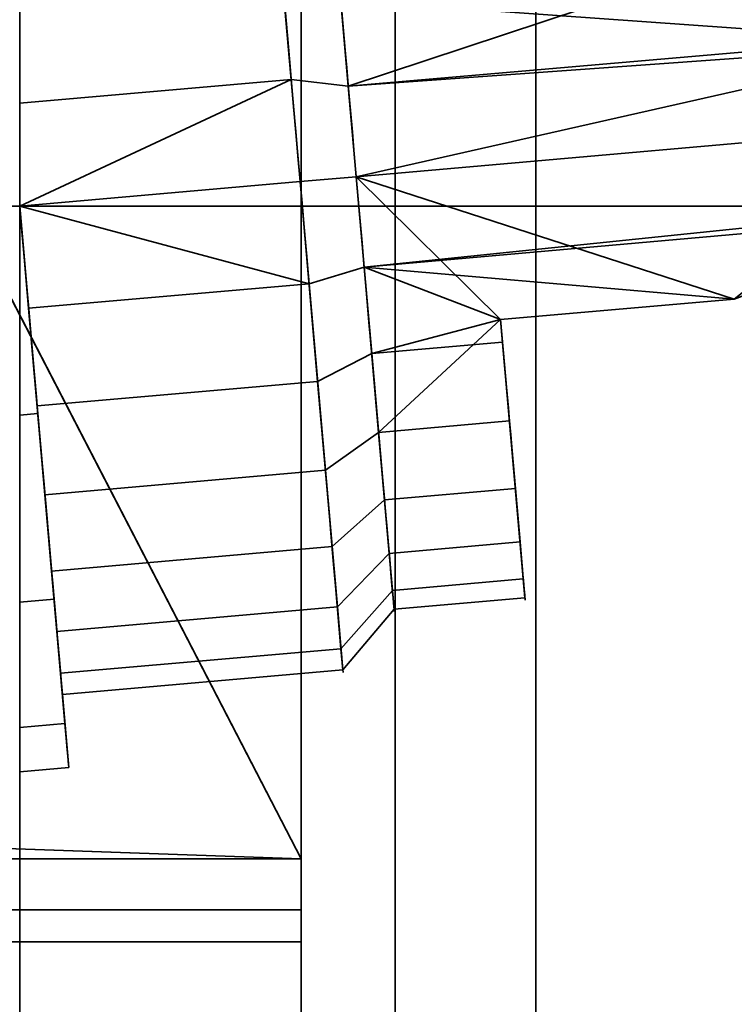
# Model space of a CAD drawing. Header units: millimetres. Extents: x -603 to 3703, y -115 to 193.
# Tile 347 of 656: x 409 to 416.62, y -26.5 to -16.01. Entities that reach past the tile are written whole.
import ezdxf

# ---------------------------------------------------------------- set-up
doc = ezdxf.new("R2010")
doc.units = ezdxf.units.MM
doc.layers.add('151', color=7, linetype='Continuous', true_color=0xffffff)

# ---------------------------------------------------------------- blocks, each defined once
blk = doc.blocks.new('UG_SURFACE_001')
at = {"layer": '151', "color": 252, "linetype": 'Continuous', "lineweight": 35}
for points in [[(603, -18, 2212.25), (603, 174.4, 2212.25), (-603, 174.4, 2212.25), (-603, -18, 2212.25)], [(-453, -18, 2062.25), (-453, 174.4, 2062.25), (453, 174.4, 2062.25), (453, -18, 2062.25)], [(603, -18, 2212.25), (-603, -18, 2212.25), (-453, -18, 2062.25), (453, -18, 2062.25)]]:
    blk.add_3dface(points, dxfattribs=at)
blk = doc.blocks.new('UG_SURFACE_009')
at = {"layer": '151', "color": 252, "linetype": 'Continuous', "lineweight": 35}
for points in [[(-414.5, -29.92, 2023.75), (414.5, -29.92, 2023.75), (414.5, 14.42, 2023.75), (-414.5, 14.42, 2023.75)], [(-413, -29.92, 2022.25), (-413, 14.42, 2022.25), (413, 14.42, 2022.25), (413, -29.92, 2022.25)], [(414.5, 14.42, 2023.75), (414.5, -29.92, 2023.75), (413, -29.92, 2022.25), (413, 14.42, 2022.25)], [(-468, -18, 2077.25), (468, -18, 2077.25), (466.5, -18, 2075.75), (-466.5, -18, 2075.75)], [(-468, -18, 2077.25), (-468, -29.92, 2077.25), (468, -29.92, 2077.25), (468, -18, 2077.25)], [(-466.5, -18, 2075.75), (466.5, -18, 2075.75), (466.5, -29.92, 2075.75), (-466.5, -29.92, 2075.75)]]:
    blk.add_3dface(points, dxfattribs=at)
blk = doc.blocks.new('UG_SURFACE_010')
at = {"layer": '151', "color": 252, "linetype": 'Continuous', "lineweight": 35}
for points in [[(413, -29.92, 2022.25), (413, 14.42, 2022.25), (413, 14.42, -8.75), (413, -29.92, -8.75)], [(414.5, 14.42, -8.75), (414.5, -29.92, -8.75), (413, -29.92, -8.75), (413, 14.42, -8.75)], [(413, 14.42, 2022.25), (413, -29.92, 2022.25), (414.5, -29.92, 2023.75), (414.5, 14.42, 2023.75)], [(414.5, -29.92, 2023.75), (414.5, -29.92, -8.75), (414.5, 14.42, -8.75), (414.5, 14.42, 2023.75)]]:
    blk.add_3dface(points, dxfattribs=at)
blk = doc.blocks.new('UG_SURFACE_011')
at = {"layer": '151', "color": 252, "linetype": 'Continuous', "lineweight": 35}
for points in [[(-397, 4.014, -7.75), (-412, 4.014, -7.75), (-412, -24.953, -7.75), (412, -24.953, -7.75)], [(397, 4.014, -8.75), (412, 4.014, -8.75), (412, -24.953, -8.75), (-412, -24.953, -8.75)], [(397, 4.014, -7.75), (-397, 4.014, -7.75), (412, -24.953, -7.75)], [(412, -24.953, -7.75), (412, 4.014, -7.75), (397, 4.014, -7.75)], [(412, -24.953, -8.75), (412, 4.014, -8.75), (412, 4.014, -7.75), (412, -24.953, -7.75)], [(-412, -25.835, -7.906), (412, -25.835, -7.906), (412, -24.953, -7.75), (-412, -24.953, -7.75)], [(-412, -24.953, -8.75), (412, -24.953, -8.75), (412, -25.493, -8.845), (-412, -25.493, -8.845)], [(412, -24.953, -7.75), (412, -25.835, -7.906), (412, -25.493, -8.845), (412, -24.953, -8.75)], [(-412, -25.493, -8.845), (412, -25.493, -8.845), (412, -31.644, -11.084), (-412, -31.644, -11.084)], [(412, -25.835, -7.906), (412, -31.986, -10.144), (412, -31.644, -11.084), (412, -25.493, -8.845)], [(-412, -31.986, -10.144), (412, -31.986, -10.144), (412, -25.835, -7.906), (-412, -25.835, -7.906)]]:
    blk.add_3dface(points, dxfattribs=at)
blk = doc.blocks.new('UG_SURFACE_180')
at = {"layer": '151', "color": 35, "linetype": 'Continuous', "lineweight": 35}
for points in [[(409, -34, 2019), (409, 0, 2019), (-409, -15.75, 2019), (-409, -28.25, 2019)], [(409, 0, 2019), (409, -18, 724), (409, -15.856, 722.796)], [(409, 0, 2019), (409, -18, 1301), (409, -15.856, 1299.796)], [(409, -14.902, 713.753), (409, -18, 712), (409, 0, 2)], [(409, -18, 724), (409, 0, 2019), (409, -12.759, 1294.451)], [(409, 0, 2019), (409, -18, 1878), (409, -18, 1877.25), (409, -15.856, 1876.796)], [(409, -2), (409, 0, 2), (409, -18, 135), (409, -20.226, 135.425)], [(409, 0, 2019), (409, -22.219, 1876.282), (409, -20.226, 1877.575)], [(409, 0, 2), (409, -14.902, 136.753), (409, -16.904, 135.865)], [(409, 0, 2019), (409, -23.554, 1874.322), (409, -22.219, 1876.282)], [(409, -12.759, 1871.451), (409, -18, 1301), (409, 0, 2019)], [(409, 0, 2019), (409, -34, 2019), (409, -24.023, 1872), (409, -23.554, 1874.322)], [(409, -20.226, 1877.575), (409, -18, 1878), (409, 0, 2019)], [(409, -12.759, 140.451), (409, 0, 2), (409, -18, 712)], [(409, -16.904, 135.865), (409, -18, 135.75), (409, -18, 135), (409, 0, 2)], [(409, -2), (409, -34), (-409, -28.25), (-409, -15.75)], [(409, -20.226, 135.425), (409, -34), (409, -2)], [(409, -12.759, 1871.451), (409, -23.554, 1297.322), (409, -22.219, 1299.282)], [(409, -22.219, 1299.282), (409, -20.226, 1300.575), (409, -12.759, 1871.451)], [(409, -20.226, 1300.575), (409, -18, 1301), (409, -12.759, 1871.451)], [(409, -12.759, 1294.451), (409, -13.436, 1292.375), (409, -18, 724)], [(409, -12.759, 1871.451), (409, -13.436, 1869.375), (409, -24.023, 1295), (409, -23.554, 1297.322)], [(409, -18, 712), (409, -12.988, 142.622), (409, -12.759, 140.451)], [(409, -14.084, 144.513), (409, -12.988, 142.622), (409, -18, 712)], [(409, -13.436, 1292.375), (409, -23.554, 720.322), (409, -22.219, 722.282)], [(409, -22.219, 722.282), (409, -20.226, 723.575), (409, -13.436, 1292.375)], [(409, -20.226, 723.575), (409, -18, 724), (409, -13.436, 1292.375)], [(409, -24.023, 718), (409, -23.554, 720.322), (409, -13.436, 1292.375), (409, -14.902, 1290.753)], [(409, -24.023, 1295), (409, -13.436, 1869.375), (409, -14.902, 1867.753)], [(409, -15.856, 145.796), (409, -14.084, 144.513), (409, -18, 712)], [(409, -14.902, 136.753), (411.72, -14.664, 136.753), (411.893, -16.651, 135.865), (409, -16.904, 135.865)], [(409, -14.902, 1867.753), (411.72, -14.664, 1867.753), (411.893, -16.651, 1866.865), (409, -16.904, 1866.865)], [(409, -14.902, 1290.753), (411.72, -14.664, 1290.753), (411.893, -16.651, 1289.865), (409, -16.904, 1289.865)], [(409, -14.902, 713.753), (411.72, -14.664, 713.753), (411.893, -16.651, 712.865), (409, -16.904, 712.865)], [(411.893, -16.651, 135.865), (411.72, -14.664, 136.753), (412.348, -14.963, 137.238), (412.502, -16.723, 136.452)], [(411.893, -16.651, 1866.865), (411.72, -14.664, 1867.753), (412.348, -14.963, 1868.238), (412.502, -16.723, 1867.452)], [(411.893, -16.651, 1289.865), (411.72, -14.664, 1290.753), (412.348, -14.963, 1291.238), (412.502, -16.723, 1290.452)], [(411.893, -16.651, 712.865), (411.72, -14.664, 713.753), (412.348, -14.963, 714.238), (412.502, -16.723, 713.452)], [(412.502, -16.723, 136.452), (412.348, -14.963, 137.238), (418.746, -14.655, 137.068)], [(412.502, -16.723, 1867.452), (412.348, -14.963, 1868.238), (418.746, -14.655, 1868.068)], [(412.502, -16.723, 1290.452), (412.348, -14.963, 1291.238), (418.746, -14.655, 1291.068)], [(412.502, -16.723, 713.452), (412.348, -14.963, 714.238), (418.746, -14.655, 714.068)], [(418.746, -14.655, 137.068), (418.878, -16.172, 136.468), (412.502, -16.723, 136.452)], [(418.746, -14.655, 1868.068), (418.878, -16.172, 1867.468), (412.502, -16.723, 1867.452)], [(418.746, -14.655, 1291.068), (418.878, -16.172, 1290.468), (412.502, -16.723, 1290.452)], [(418.746, -14.655, 714.068), (418.878, -16.172, 713.468), (412.502, -16.723, 713.452)], [(409, -14.902, 1290.753), (409, -18, 1289), (409, -24.023, 718)], [(409, -18, 1289), (409, -14.902, 1290.753), (409, -16.904, 1289.865)], [(409, -18, 712), (409, -14.902, 713.753), (409, -16.904, 712.865)], [(409, -18, 1866), (409, -14.902, 1867.753), (409, -16.904, 1866.865)], [(409, -14.902, 1867.753), (409, -18, 1866), (409, -24.023, 1295)], [(418.886, -16.264, 145.568), (418.8, -15.273, 145.176), (412.421, -15.802, 145.248)], [(418.886, -16.264, 1876.568), (418.8, -15.273, 1876.176), (412.421, -15.802, 1876.248)], [(418.886, -16.264, 1299.568), (418.8, -15.273, 1299.176), (412.421, -15.802, 1299.248)], [(418.886, -16.264, 722.568), (418.8, -15.273, 722.176), (412.421, -15.802, 722.248)], [(409, -18, 146.25), (411.989, -17.739, 146.25), (411.802, -15.611, 145.796), (409, -15.856, 145.796)], [(409, -18, 1877.25), (411.989, -17.739, 1877.25), (411.802, -15.611, 1876.796), (409, -15.856, 1876.796)], [(409, -18, 1300.25), (411.989, -17.739, 1300.25), (411.802, -15.611, 1299.796), (409, -15.856, 1299.796)], [(409, -18, 723.25), (411.989, -17.739, 723.25), (411.802, -15.611, 722.796), (409, -15.856, 722.796)], [(411.802, -15.611, 145.796), (411.989, -17.739, 146.25), (412.586, -17.686, 145.65), (412.421, -15.802, 145.248)], [(411.802, -15.611, 1876.796), (411.989, -17.739, 1877.25), (412.586, -17.686, 1876.65), (412.421, -15.802, 1876.248)], [(411.802, -15.611, 1299.796), (411.989, -17.739, 1300.25), (412.586, -17.686, 1299.65), (412.421, -15.802, 1299.248)], [(411.802, -15.611, 722.796), (411.989, -17.739, 723.25), (412.586, -17.686, 722.65), (412.421, -15.802, 722.248)], [(412.421, -15.802, 145.248), (412.586, -17.686, 145.65), (418.886, -16.264, 145.568)], [(412.421, -15.802, 1876.248), (412.586, -17.686, 1876.65), (418.886, -16.264, 1876.568)], [(412.421, -15.802, 1299.248), (412.586, -17.686, 1299.65), (418.886, -16.264, 1299.568)], [(412.421, -15.802, 722.248), (412.586, -17.686, 722.65), (418.886, -16.264, 722.568)], [(409, -18, 1301), (409, -18, 1300.25), (409, -15.856, 1299.796)], [(409, -18, 712), (409, -18, 147), (409, -15.856, 145.796)], [(409, -18, 724), (409, -18, 723.25), (409, -15.856, 722.796)], [(409, -18, 147), (409, -18, 146.25), (409, -15.856, 145.796)], [(412.502, -16.723, 136.452), (418.878, -16.172, 136.468), (418.886, -16.264, 136.432)], [(412.502, -16.723, 1867.452), (418.878, -16.172, 1867.468), (418.886, -16.264, 1867.432)], [(412.502, -16.723, 1290.452), (418.878, -16.172, 1290.468), (418.886, -16.264, 1290.432)], [(412.502, -16.723, 713.452), (418.878, -16.172, 713.468), (418.886, -16.264, 713.432)], [(418.886, -16.264, 136.432), (419.038, -17.993, 136.432), (412.671, -18.649, 136.452), (412.502, -16.723, 136.452)], [(412.671, -18.649, 1867.452), (412.502, -16.723, 1867.452), (418.886, -16.264, 1867.432), (419.038, -17.993, 1867.432)], [(412.671, -18.649, 1290.452), (412.502, -16.723, 1290.452), (418.886, -16.264, 1290.432), (419.038, -17.993, 1290.432)], [(412.671, -18.649, 713.452), (412.502, -16.723, 713.452), (418.886, -16.264, 713.432), (419.038, -17.993, 713.432)], [(412.586, -17.686, 145.65), (418.962, -17.128, 145.568), (418.886, -16.264, 145.568)], [(412.586, -17.686, 1876.65), (418.962, -17.128, 1876.568), (418.886, -16.264, 1876.568)], [(412.586, -17.686, 1299.65), (418.962, -17.128, 1299.568), (418.886, -16.264, 1299.568)], [(412.586, -17.686, 722.65), (418.962, -17.128, 722.568), (418.886, -16.264, 722.568)], [(411.893, -16.651, 135.865), (412.084, -18.826, 135.865), (409, -18, 135.75)], [(409, -18, 135.75), (409, -16.904, 135.865), (411.893, -16.651, 135.865)], [(411.893, -16.651, 1866.865), (412.084, -18.826, 1866.865), (409, -18, 1866.75)], [(409, -18, 1866.75), (409, -16.904, 1866.865), (411.893, -16.651, 1866.865)], [(411.893, -16.651, 1289.865), (412.084, -18.826, 1289.865), (409, -18, 1289.75)], [(409, -18, 1289.75), (409, -16.904, 1289.865), (411.893, -16.651, 1289.865)], [(411.893, -16.651, 712.865), (412.084, -18.826, 712.865), (409, -18, 712.75)], [(409, -18, 712.75), (409, -16.904, 712.865), (411.893, -16.651, 712.865)], [(412.084, -18.826, 135.865), (411.893, -16.651, 135.865), (412.502, -16.723, 136.452), (412.671, -18.649, 136.452)], [(412.084, -18.826, 1866.865), (411.893, -16.651, 1866.865), (412.502, -16.723, 1867.452), (412.671, -18.649, 1867.452)], [(412.084, -18.826, 1289.865), (411.893, -16.651, 1289.865), (412.502, -16.723, 1290.452), (412.671, -18.649, 1290.452)], [(412.084, -18.826, 712.865), (411.893, -16.651, 712.865), (412.502, -16.723, 713.452), (412.671, -18.649, 713.452)], [(409, -16.904, 1289.865), (409, -18, 1289.75), (409, -18, 1289)], [(409, -16.904, 712.865), (409, -18, 712.75), (409, -18, 712)], [(409, -16.904, 1866.865), (409, -18, 1866.75), (409, -18, 1866)], [(416.615, -18.99, 145.347), (418.962, -17.128, 145.568), (412.586, -17.686, 145.65)], [(416.615, -18.99, 1876.347), (418.962, -17.128, 1876.568), (412.586, -17.686, 1876.65)], [(416.615, -18.99, 1299.347), (418.962, -17.128, 1299.568), (412.586, -17.686, 1299.65)], [(416.615, -18.99, 722.347), (418.962, -17.128, 722.568), (412.586, -17.686, 722.65)], [(411.989, -17.739, 146.25), (412.175, -19.866, 145.796), (412.751, -19.57, 145.248), (412.586, -17.686, 145.65)], [(411.989, -17.739, 1877.25), (412.175, -19.866, 1876.796), (412.751, -19.57, 1876.248), (412.586, -17.686, 1876.65)], [(411.989, -17.739, 1300.25), (412.175, -19.866, 1299.796), (412.751, -19.57, 1299.248), (412.586, -17.686, 1299.65)], [(411.989, -17.739, 723.25), (412.175, -19.866, 722.796), (412.751, -19.57, 722.248), (412.586, -17.686, 722.65)], [(412.586, -17.686, 145.65), (414.125, -19.208, 145.347), (416.615, -18.99, 145.347)], [(414.125, -19.208, 145.347), (412.586, -17.686, 145.65), (412.751, -19.57, 145.248)], [(412.586, -17.686, 1876.65), (414.125, -19.208, 1876.347), (416.615, -18.99, 1876.347)], [(414.125, -19.208, 1876.347), (412.586, -17.686, 1876.65), (412.751, -19.57, 1876.248)], [(412.586, -17.686, 1299.65), (414.125, -19.208, 1299.347), (416.615, -18.99, 1299.347)], [(414.125, -19.208, 1299.347), (412.586, -17.686, 1299.65), (412.751, -19.57, 1299.248)], [(412.586, -17.686, 722.65), (414.125, -19.208, 722.347), (416.615, -18.99, 722.347)], [(414.125, -19.208, 722.347), (412.586, -17.686, 722.65), (412.751, -19.57, 722.248)], [(409.186, -20.127, 145.796), (412.175, -19.866, 145.796), (411.989, -17.739, 146.25), (409, -18, 146.25)], [(409.186, -20.127, 1876.796), (412.175, -19.866, 1876.796), (411.989, -17.739, 1877.25), (409, -18, 1877.25)], [(409.186, -20.127, 1299.796), (412.175, -19.866, 1299.796), (411.989, -17.739, 1300.25), (409, -18, 1300.25)], [(409.186, -20.127, 722.796), (412.175, -19.866, 722.796), (411.989, -17.739, 723.25), (409, -18, 723.25)], [(409, -24.023, 1295), (409, -18, 1866), (409, -20.226, 1866.425)], [(409, -24.023, 718), (409, -18, 1289), (409, -20.226, 1289.425)], [(409, -23.554, 143.322), (409, -22.219, 145.282), (409, -18, 712), (409, -20.226, 712.425)], [(409, -18, 712), (409, -22.219, 145.282), (409, -20.226, 146.575)], [(409, -20.226, 146.575), (409, -18, 147), (409, -18, 712)], [(409.193, -20.209, 135.425), (409, -18, 135), (409, -18, 135.75), (409.095, -19.087, 135.865)], [(409.186, -20.127, 145.796), (409, -18, 146.25), (409, -18, 147), (409.193, -20.209, 146.575)], [(409.193, -20.209, 1866.425), (409, -18, 1866), (409, -18, 1866.75), (409.095, -19.087, 1866.865)], [(409.186, -20.127, 1876.796), (409, -18, 1877.25), (409, -18, 1878), (409.193, -20.209, 1877.575)], [(409.193, -20.209, 1289.425), (409, -18, 1289), (409, -18, 1289.75), (409.095, -19.087, 1289.865)], [(409.186, -20.127, 1299.796), (409, -18, 1300.25), (409, -18, 1301), (409.193, -20.209, 1300.575)], [(409.193, -20.209, 712.425), (409, -18, 712), (409, -18, 712.75), (409.095, -19.087, 712.865)], [(409.186, -20.127, 722.796), (409, -18, 723.25), (409, -18, 724), (409.193, -20.209, 723.575)], [(409, -18, 135), (409.193, -20.209, 135.425), (409, -20.226, 135.425)], [(409, -20.226, 146.575), (409.193, -20.209, 146.575), (409, -18, 147)], [(409, -18, 1866), (409.193, -20.209, 1866.425), (409, -20.226, 1866.425)], [(409, -20.226, 1877.575), (409.193, -20.209, 1877.575), (409, -18, 1878)], [(409, -18, 1289), (409.193, -20.209, 1289.425), (409, -20.226, 1289.425)], [(409, -20.226, 1300.575), (409.193, -20.209, 1300.575), (409, -18, 1301)], [(409, -18, 712), (409.193, -20.209, 712.425), (409, -20.226, 712.425)], [(409, -20.226, 723.575), (409.193, -20.209, 723.575), (409, -18, 724)], [(412.084, -18.826, 135.865), (409.095, -19.087, 135.865), (409, -18, 135.75)], [(412.084, -18.826, 1866.865), (409.095, -19.087, 1866.865), (409, -18, 1866.75)], [(412.084, -18.826, 1289.865), (409.095, -19.087, 1289.865), (409, -18, 1289.75)], [(412.084, -18.826, 712.865), (409.095, -19.087, 712.865), (409, -18, 712.75)], [(419.038, -17.993, 136.432), (419.046, -18.085, 136.468), (412.671, -18.649, 136.452)], [(419.038, -17.993, 1867.432), (419.046, -18.085, 1867.468), (412.671, -18.649, 1867.452)], [(419.038, -17.993, 1290.432), (419.046, -18.085, 1290.468), (412.671, -18.649, 1290.452)], [(419.038, -17.993, 713.432), (419.046, -18.085, 713.468), (412.671, -18.649, 713.452)], [(412.671, -18.649, 136.452), (419.046, -18.085, 136.468), (416.615, -18.99, 136.653)], [(412.671, -18.649, 1867.452), (419.046, -18.085, 1867.468), (416.615, -18.99, 1867.653)], [(412.671, -18.649, 1290.452), (419.046, -18.085, 1290.468), (416.615, -18.99, 1290.653)], [(412.671, -18.649, 713.452), (419.046, -18.085, 713.468), (416.615, -18.99, 713.653)], [(412.258, -20.813, 136.753), (412.084, -18.826, 135.865), (412.671, -18.649, 136.452), (412.825, -20.409, 137.238)], [(412.258, -20.813, 1867.753), (412.084, -18.826, 1866.865), (412.671, -18.649, 1867.452), (412.825, -20.409, 1868.238)], [(412.258, -20.813, 1290.753), (412.084, -18.826, 1289.865), (412.671, -18.649, 1290.452), (412.825, -20.409, 1291.238)], [(412.258, -20.813, 713.753), (412.084, -18.826, 712.865), (412.671, -18.649, 713.452), (412.825, -20.409, 714.238)], [(412.825, -20.409, 137.238), (412.671, -18.649, 136.452), (414.125, -19.208, 136.653)], [(416.615, -18.99, 136.653), (414.125, -19.208, 136.653), (412.671, -18.649, 136.452)], [(412.825, -20.409, 1868.238), (412.671, -18.649, 1867.452), (414.125, -19.208, 1867.653)], [(416.615, -18.99, 1867.653), (414.125, -19.208, 1867.653), (412.671, -18.649, 1867.452)], [(412.825, -20.409, 1291.238), (412.671, -18.649, 1290.452), (414.125, -19.208, 1290.653)], [(416.615, -18.99, 1290.653), (414.125, -19.208, 1290.653), (412.671, -18.649, 1290.452)], [(412.825, -20.409, 714.238), (412.671, -18.649, 713.452), (414.125, -19.208, 713.653)], [(416.615, -18.99, 713.653), (414.125, -19.208, 713.653), (412.671, -18.649, 713.452)], [(409.095, -19.087, 135.865), (412.084, -18.826, 135.865), (412.258, -20.813, 136.753), (409.269, -21.074, 136.753)], [(409.095, -19.087, 1866.865), (412.084, -18.826, 1866.865), (412.258, -20.813, 1867.753), (409.269, -21.074, 1867.753)], [(409.095, -19.087, 1289.865), (412.084, -18.826, 1289.865), (412.258, -20.813, 1290.753), (409.269, -21.074, 1290.753)], [(409.095, -19.087, 712.865), (412.084, -18.826, 712.865), (412.258, -20.813, 713.753), (409.269, -21.074, 713.753)], [(416.615, -18.99, 145.347), (414.125, -19.208, 145.347), (414.125, -19.208, 136.653), (416.615, -18.99, 136.653)], [(416.615, -18.99, 1876.347), (414.125, -19.208, 1876.347), (414.125, -19.208, 1867.653), (416.615, -18.99, 1867.653)], [(416.615, -18.99, 1299.347), (414.125, -19.208, 1299.347), (414.125, -19.208, 1290.653), (416.615, -18.99, 1290.653)], [(416.615, -18.99, 722.347), (414.125, -19.208, 722.347), (414.125, -19.208, 713.653), (416.615, -18.99, 713.653)], [(409.095, -19.087, 135.865), (409.269, -21.074, 136.753), (409.366, -22.186, 136.718), (409.193, -20.209, 135.425)], [(409.095, -19.087, 1866.865), (409.269, -21.074, 1867.753), (409.366, -22.186, 1867.718), (409.193, -20.209, 1866.425)], [(409.095, -19.087, 1289.865), (409.269, -21.074, 1290.753), (409.366, -22.186, 1290.718), (409.193, -20.209, 1289.425)], [(409.095, -19.087, 712.865), (409.269, -21.074, 713.753), (409.366, -22.186, 713.718), (409.193, -20.209, 712.425)], [(412.751, -19.57, 145.248), (414.146, -19.448, 145.248), (414.125, -19.208, 145.347)], [(412.751, -19.57, 1876.248), (414.146, -19.448, 1876.248), (414.125, -19.208, 1876.347)], [(412.751, -19.57, 1299.248), (414.146, -19.448, 1299.248), (414.125, -19.208, 1299.347)], [(412.751, -19.57, 722.248), (414.146, -19.448, 722.248), (414.125, -19.208, 722.347)], [(414.125, -19.208, 136.653), (414.219, -20.287, 137.238), (412.825, -20.409, 137.238)], [(414.125, -19.208, 1867.653), (414.219, -20.287, 1868.238), (412.825, -20.409, 1868.238)], [(414.125, -19.208, 1290.653), (414.219, -20.287, 1291.238), (412.825, -20.409, 1291.238)], [(414.125, -19.208, 713.653), (414.219, -20.287, 714.238), (412.825, -20.409, 714.238)], [(414.125, -19.208, 136.653), (414.125, -19.208, 145.347), (414.146, -19.448, 145.248)], [(414.219, -20.287, 137.238), (414.125, -19.208, 136.653), (414.146, -19.448, 145.248)], [(414.125, -19.208, 1867.653), (414.125, -19.208, 1876.347), (414.146, -19.448, 1876.248)], [(414.219, -20.287, 1868.238), (414.125, -19.208, 1867.653), (414.146, -19.448, 1876.248)], [(414.125, -19.208, 1290.653), (414.125, -19.208, 1299.347), (414.146, -19.448, 1299.248)], [(414.219, -20.287, 1291.238), (414.125, -19.208, 1290.653), (414.146, -19.448, 1299.248)], [(414.125, -19.208, 713.653), (414.125, -19.208, 722.347), (414.146, -19.448, 722.248)], [(414.219, -20.287, 714.238), (414.125, -19.208, 713.653), (414.146, -19.448, 722.248)], [(414.146, -19.448, 145.248), (412.751, -19.57, 145.248), (412.887, -21.129, 144.111), (414.282, -21.007, 144.111)], [(414.146, -19.448, 1876.248), (412.751, -19.57, 1876.248), (412.887, -21.129, 1875.111), (414.282, -21.007, 1875.111)], [(414.146, -19.448, 1299.248), (412.751, -19.57, 1299.248), (412.887, -21.129, 1298.111), (414.282, -21.007, 1298.111)], [(414.146, -19.448, 722.248), (412.751, -19.57, 722.248), (412.887, -21.129, 721.111), (414.282, -21.007, 721.111)], [(414.219, -20.287, 137.238), (414.146, -19.448, 145.248), (414.282, -21.007, 144.111), (414.366, -21.97, 142.437)], [(414.146, -19.448, 1876.248), (414.282, -21.007, 1875.111), (414.366, -21.97, 1873.437), (414.384, -22.171, 1871.514)], [(414.384, -22.171, 1871.514), (414.332, -21.576, 1869.675), (414.219, -20.287, 1868.238), (414.146, -19.448, 1876.248)], [(414.146, -19.448, 1299.248), (414.282, -21.007, 1298.111), (414.366, -21.97, 1296.437), (414.384, -22.171, 1294.514)], [(414.384, -22.171, 1294.514), (414.332, -21.576, 1292.675), (414.219, -20.287, 1291.238), (414.146, -19.448, 1299.248)], [(414.219, -20.287, 714.238), (414.146, -19.448, 722.248), (414.282, -21.007, 721.111)], [(412.175, -19.866, 145.796), (412.329, -21.625, 144.513), (412.887, -21.129, 144.111), (412.751, -19.57, 145.248)], [(412.175, -19.866, 1876.796), (412.329, -21.625, 1875.513), (412.887, -21.129, 1875.111), (412.751, -19.57, 1876.248)], [(412.175, -19.866, 1299.796), (412.329, -21.625, 1298.513), (412.887, -21.129, 1298.111), (412.751, -19.57, 1299.248)], [(412.175, -19.866, 722.796), (412.329, -21.625, 721.513), (412.887, -21.129, 721.111), (412.751, -19.57, 722.248)], [(409.34, -21.887, 144.513), (412.329, -21.625, 144.513), (412.175, -19.866, 145.796), (409.186, -20.127, 145.796)], [(409.34, -21.887, 1875.513), (412.329, -21.625, 1875.513), (412.175, -19.866, 1876.796), (409.186, -20.127, 1876.796)], [(409.34, -21.887, 1298.513), (412.329, -21.625, 1298.513), (412.175, -19.866, 1299.796), (409.186, -20.127, 1299.796)], [(409.34, -21.887, 721.513), (412.329, -21.625, 721.513), (412.175, -19.866, 722.796), (409.186, -20.127, 722.796)], [(409.193, -20.209, 146.575), (409.366, -22.186, 145.282), (409.34, -21.887, 144.513), (409.186, -20.127, 145.796)], [(409.193, -20.209, 1877.575), (409.366, -22.186, 1876.282), (409.34, -21.887, 1875.513), (409.186, -20.127, 1876.796)], [(409.193, -20.209, 1300.575), (409.366, -22.186, 1299.282), (409.34, -21.887, 1298.513), (409.186, -20.127, 1299.796)], [(409.193, -20.209, 723.575), (409.366, -22.186, 722.282), (409.34, -21.887, 721.513), (409.186, -20.127, 722.796)], [(409, -20.226, 135.425), (409.193, -20.209, 135.425), (409.366, -22.186, 136.718), (409, -22.219, 136.718)], [(409, -22.219, 145.282), (409.366, -22.186, 145.282), (409.193, -20.209, 146.575), (409, -20.226, 146.575)], [(409, -20.226, 1866.425), (409.193, -20.209, 1866.425), (409.366, -22.186, 1867.718), (409, -22.219, 1867.718)], [(409, -22.219, 1876.282), (409.366, -22.186, 1876.282), (409.193, -20.209, 1877.575), (409, -20.226, 1877.575)], [(409, -20.226, 1289.425), (409.193, -20.209, 1289.425), (409.366, -22.186, 1290.718), (409, -22.219, 1290.718)], [(409, -22.219, 1299.282), (409.366, -22.186, 1299.282), (409.193, -20.209, 1300.575), (409, -20.226, 1300.575)], [(409, -20.226, 712.425), (409.193, -20.209, 712.425), (409.366, -22.186, 713.718), (409, -22.219, 713.718)], [(409, -22.219, 722.282), (409.366, -22.186, 722.282), (409.193, -20.209, 723.575), (409, -20.226, 723.575)], [(409, -20.226, 1866.425), (409, -22.219, 1867.718), (409, -24.023, 1295)], [(409, -20.226, 1289.425), (409, -22.219, 1290.718), (409, -24.023, 718)], [(409, -20.226, 712.425), (409, -22.219, 713.718), (409, -23.554, 143.322)], [(409, -20.226, 135.425), (409, -22.219, 136.718), (409, -34)], [(414.332, -21.576, 138.675), (412.937, -21.698, 138.675), (412.825, -20.409, 137.238), (414.219, -20.287, 137.238)], [(414.332, -21.576, 1869.675), (412.937, -21.698, 1869.675), (412.825, -20.409, 1868.238), (414.219, -20.287, 1868.238)], [(414.332, -21.576, 1292.675), (412.937, -21.698, 1292.675), (412.825, -20.409, 1291.238), (414.219, -20.287, 1291.238)], [(414.332, -21.576, 715.675), (412.937, -21.698, 715.675), (412.825, -20.409, 714.238), (414.219, -20.287, 714.238)], [(414.366, -21.97, 142.437), (414.384, -22.171, 140.514), (414.332, -21.576, 138.675), (414.219, -20.287, 137.238)], [(414.332, -21.576, 715.675), (414.219, -20.287, 714.238), (414.282, -21.007, 721.111)], [(412.385, -22.268, 138.375), (412.258, -20.813, 136.753), (412.825, -20.409, 137.238), (412.937, -21.698, 138.675)], [(412.385, -22.268, 1869.375), (412.258, -20.813, 1867.753), (412.825, -20.409, 1868.238), (412.937, -21.698, 1869.675)], [(412.385, -22.268, 1292.375), (412.258, -20.813, 1290.753), (412.825, -20.409, 1291.238), (412.937, -21.698, 1292.675)], [(412.385, -22.268, 715.375), (412.258, -20.813, 713.753), (412.825, -20.409, 714.238), (412.937, -21.698, 715.675)], [(409.269, -21.074, 136.753), (412.258, -20.813, 136.753), (412.385, -22.268, 138.375), (409.396, -22.529, 138.375)], [(409.269, -21.074, 1867.753), (412.258, -20.813, 1867.753), (412.385, -22.268, 1869.375), (409.396, -22.529, 1869.375)], [(409.269, -21.074, 1290.753), (412.258, -20.813, 1290.753), (412.385, -22.268, 1292.375), (409.396, -22.529, 1292.375)], [(409.269, -21.074, 713.753), (412.258, -20.813, 713.753), (412.385, -22.268, 715.375), (409.396, -22.529, 715.375)], [(409.269, -21.074, 136.753), (409.396, -22.529, 138.375), (409.482, -23.511, 138.678), (409.366, -22.186, 136.718)], [(409.269, -21.074, 1867.753), (409.396, -22.529, 1869.375), (409.482, -23.511, 1869.678), (409.366, -22.186, 1867.718)], [(409.269, -21.074, 1290.753), (409.396, -22.529, 1292.375), (409.482, -23.511, 1292.678), (409.366, -22.186, 1290.718)], [(409.482, -23.511, 715.678), (409.366, -22.186, 713.718), (409.269, -21.074, 713.753), (409.396, -22.529, 715.375)], [(414.282, -21.007, 144.111), (412.887, -21.129, 144.111), (412.972, -22.092, 142.437), (414.366, -21.97, 142.437)], [(414.282, -21.007, 1875.111), (412.887, -21.129, 1875.111), (412.972, -22.092, 1873.437), (414.366, -21.97, 1873.437)], [(414.282, -21.007, 1298.111), (412.887, -21.129, 1298.111), (412.972, -22.092, 1296.437), (414.366, -21.97, 1296.437)], [(414.282, -21.007, 721.111), (412.887, -21.129, 721.111), (412.972, -22.092, 719.437), (414.366, -21.97, 719.437)], [(414.282, -21.007, 721.111), (414.366, -21.97, 719.437), (414.384, -22.171, 717.514), (414.332, -21.576, 715.675)], [(412.329, -21.625, 144.513), (412.424, -22.713, 142.622), (412.972, -22.092, 142.437), (412.887, -21.129, 144.111)], [(412.329, -21.625, 1875.513), (412.424, -22.713, 1873.622), (412.972, -22.092, 1873.437), (412.887, -21.129, 1875.111)], [(412.329, -21.625, 1298.513), (412.424, -22.713, 1296.622), (412.972, -22.092, 1296.437), (412.887, -21.129, 1298.111)], [(412.329, -21.625, 721.513), (412.424, -22.713, 719.622), (412.972, -22.092, 719.437), (412.887, -21.129, 721.111)], [(414.384, -22.171, 140.514), (412.989, -22.293, 140.514), (412.937, -21.698, 138.675), (414.332, -21.576, 138.675)], [(414.384, -22.171, 1871.514), (412.989, -22.293, 1871.514), (412.937, -21.698, 1869.675), (414.332, -21.576, 1869.675)], [(414.384, -22.171, 1294.514), (412.989, -22.293, 1294.514), (412.937, -21.698, 1292.675), (414.332, -21.576, 1292.675)], [(414.384, -22.171, 717.514), (412.989, -22.293, 717.514), (412.937, -21.698, 715.675), (414.332, -21.576, 715.675)], [(409.435, -22.974, 142.622), (412.424, -22.713, 142.622), (412.329, -21.625, 144.513), (409.34, -21.887, 144.513)], [(409.435, -22.974, 1873.622), (412.424, -22.713, 1873.622), (412.329, -21.625, 1875.513), (409.34, -21.887, 1875.513)], [(409.435, -22.974, 1296.622), (412.424, -22.713, 1296.622), (412.329, -21.625, 1298.513), (409.34, -21.887, 1298.513)], [(409.435, -22.974, 719.622), (412.424, -22.713, 719.622), (412.329, -21.625, 721.513), (409.34, -21.887, 721.513)], [(412.444, -22.94, 140.451), (412.385, -22.268, 138.375), (412.937, -21.698, 138.675), (412.989, -22.293, 140.514)], [(412.444, -22.94, 1871.451), (412.385, -22.268, 1869.375), (412.937, -21.698, 1869.675), (412.989, -22.293, 1871.514)], [(412.444, -22.94, 1294.451), (412.385, -22.268, 1292.375), (412.937, -21.698, 1292.675), (412.989, -22.293, 1294.514)], [(412.444, -22.94, 717.451), (412.385, -22.268, 715.375), (412.937, -21.698, 715.675), (412.989, -22.293, 717.514)], [(409.366, -22.186, 145.282), (409.482, -23.511, 143.322), (409.435, -22.974, 142.622), (409.34, -21.887, 144.513)], [(409.435, -22.974, 1873.622), (409.34, -21.887, 1875.513), (409.366, -22.186, 1876.282), (409.482, -23.511, 1874.322)], [(409.435, -22.974, 1296.622), (409.34, -21.887, 1298.513), (409.366, -22.186, 1299.282), (409.482, -23.511, 1297.322)], [(409.366, -22.186, 722.282), (409.482, -23.511, 720.322), (409.435, -22.974, 719.622), (409.34, -21.887, 721.513)], [(414.366, -21.97, 142.437), (412.972, -22.092, 142.437), (412.989, -22.293, 140.514), (414.384, -22.171, 140.514)], [(414.366, -21.97, 1873.437), (412.972, -22.092, 1873.437), (412.989, -22.293, 1871.514), (414.384, -22.171, 1871.514)], [(414.366, -21.97, 1296.437), (412.972, -22.092, 1296.437), (412.989, -22.293, 1294.514), (414.384, -22.171, 1294.514)], [(414.366, -21.97, 719.437), (412.972, -22.092, 719.437), (412.989, -22.293, 717.514), (414.384, -22.171, 717.514)], [(412.424, -22.713, 142.622), (412.444, -22.94, 140.451), (412.989, -22.293, 140.514), (412.972, -22.092, 142.437)], [(412.424, -22.713, 1873.622), (412.444, -22.94, 1871.451), (412.989, -22.293, 1871.514), (412.972, -22.092, 1873.437)], [(412.424, -22.713, 1296.622), (412.444, -22.94, 1294.451), (412.989, -22.293, 1294.514), (412.972, -22.092, 1296.437)], [(412.424, -22.713, 719.622), (412.444, -22.94, 717.451), (412.989, -22.293, 717.514), (412.972, -22.092, 719.437)], [(409, -22.219, 136.718), (409.366, -22.186, 136.718), (409.482, -23.511, 138.678), (409, -23.554, 138.678)], [(409, -23.554, 143.322), (409.482, -23.511, 143.322), (409.366, -22.186, 145.282), (409, -22.219, 145.282)], [(409, -22.219, 1867.718), (409.366, -22.186, 1867.718), (409.482, -23.511, 1869.678), (409, -23.554, 1869.678)], [(409, -23.554, 1874.322), (409.482, -23.511, 1874.322), (409.366, -22.186, 1876.282), (409, -22.219, 1876.282)], [(409, -22.219, 1290.718), (409.366, -22.186, 1290.718), (409.482, -23.511, 1292.678), (409, -23.554, 1292.678)], [(409, -23.554, 1297.322), (409.482, -23.511, 1297.322), (409.366, -22.186, 1299.282), (409, -22.219, 1299.282)], [(409, -22.219, 713.718), (409.366, -22.186, 713.718), (409.482, -23.511, 715.678), (409, -23.554, 715.678)], [(409, -23.554, 720.322), (409.482, -23.511, 720.322), (409.366, -22.186, 722.282), (409, -22.219, 722.282)], [(409, -24.023, 718), (409, -22.219, 1290.718), (409, -34)], [(409, -22.219, 1867.718), (409, -23.554, 1869.678), (409, -24.023, 1295)], [(409, -22.219, 713.718), (409, -23.554, 715.678), (409, -23.554, 143.322)], [(409, -22.219, 1290.718), (409, -23.554, 1292.678), (409, -34)], [(409, -22.219, 136.718), (409, -23.554, 138.678), (409, -34)], [(409.396, -22.529, 138.375), (412.385, -22.268, 138.375), (412.444, -22.94, 140.451), (409.455, -23.201, 140.451)], [(409.396, -22.529, 1869.375), (412.385, -22.268, 1869.375), (412.444, -22.94, 1871.451), (409.455, -23.201, 1871.451)], [(409.396, -22.529, 1292.375), (412.385, -22.268, 1292.375), (412.444, -22.94, 1294.451), (409.455, -23.201, 1294.451)], [(409.396, -22.529, 715.375), (412.385, -22.268, 715.375), (412.444, -22.94, 717.451), (409.455, -23.201, 717.451)], [(409.523, -23.977, 141), (409.482, -23.511, 138.678), (409.396, -22.529, 138.375), (409.455, -23.201, 140.451)], [(409.523, -23.977, 1872), (409.482, -23.511, 1869.678), (409.396, -22.529, 1869.375), (409.455, -23.201, 1871.451)], [(409.523, -23.977, 1295), (409.482, -23.511, 1292.678), (409.396, -22.529, 1292.375), (409.455, -23.201, 1294.451)], [(409.523, -23.977, 718), (409.482, -23.511, 715.678), (409.396, -22.529, 715.375), (409.455, -23.201, 717.451)], [(409.455, -23.201, 140.451), (412.444, -22.94, 140.451), (412.424, -22.713, 142.622), (409.435, -22.974, 142.622)], [(409.455, -23.201, 1871.451), (412.444, -22.94, 1871.451), (412.424, -22.713, 1873.622), (409.435, -22.974, 1873.622)], [(409.455, -23.201, 1294.451), (412.444, -22.94, 1294.451), (412.424, -22.713, 1296.622), (409.435, -22.974, 1296.622)], [(409.455, -23.201, 717.451), (412.444, -22.94, 717.451), (412.424, -22.713, 719.622), (409.435, -22.974, 719.622)], [(409.455, -23.201, 140.451), (409.435, -22.974, 142.622), (409.482, -23.511, 143.322), (409.523, -23.977, 141)], [(409.455, -23.201, 1871.451), (409.435, -22.974, 1873.622), (409.482, -23.511, 1874.322), (409.523, -23.977, 1872)], [(409.455, -23.201, 1294.451), (409.435, -22.974, 1296.622), (409.482, -23.511, 1297.322), (409.523, -23.977, 1295)], [(409.455, -23.201, 717.451), (409.435, -22.974, 719.622), (409.482, -23.511, 720.322), (409.523, -23.977, 718)], [(409, -23.554, 138.678), (409.482, -23.511, 138.678), (409.523, -23.977, 141), (409, -24.023, 141)], [(409, -24.023, 141), (409.523, -23.977, 141), (409.482, -23.511, 143.322), (409, -23.554, 143.322)], [(409, -23.554, 1869.678), (409.482, -23.511, 1869.678), (409.523, -23.977, 1872), (409, -24.023, 1872)], [(409, -24.023, 1872), (409.523, -23.977, 1872), (409.482, -23.511, 1874.322), (409, -23.554, 1874.322)], [(409, -23.554, 1292.678), (409.482, -23.511, 1292.678), (409.523, -23.977, 1295), (409, -24.023, 1295)], [(409, -24.023, 1295), (409.523, -23.977, 1295), (409.482, -23.511, 1297.322), (409, -23.554, 1297.322)], [(409, -23.554, 715.678), (409.482, -23.511, 715.678), (409.523, -23.977, 718), (409, -24.023, 718)], [(409, -24.023, 718), (409.523, -23.977, 718), (409.482, -23.511, 720.322), (409, -23.554, 720.322)], [(409, -24.023, 1295), (409, -23.554, 1869.678), (409, -24.023, 1872)], [(409, -34), (409, -23.554, 1292.678), (409, -24.023, 1295)], [(409, -34), (409, -23.554, 715.678), (409, -24.023, 718)], [(409, -23.554, 715.678), (409, -34), (409, -24.023, 141)], [(409, -24.023, 141), (409, -23.554, 143.322), (409, -23.554, 715.678)], [(409, -23.554, 138.678), (409, -24.023, 141), (409, -34)], [(409, -24.023, 1295), (409, -34, 2019), (409, -34)], [(409, -24.023, 1872), (409, -34, 2019), (409, -24.023, 1295)]]:
    blk.add_3dface(points, dxfattribs=at)

msp = doc.modelspace()

# ---------------------------------------------------------------- linework, layer by layer
at = {"layer": '151', "linetype": 'Continuous', "lineweight": -3}
for p, q in [((413, -29.92, -8.75), (413, 14.42, -8.75)), ((413, -29.92, 2022.25), (413, 14.42, 2022.25)), ((413, -29.92, 2022.25), (413, 14.42, 2022.25)), ((414.5, -29.92, 2023.75), (414.5, 14.42, 2023.75)), ((414.5, -29.92, 2023.75), (414.5, 14.42, 2023.75)), ((414.5, -29.92, -8.75), (414.5, 14.42, -8.75)), ((412, -24.953, -8.75), (412, 4.014, -8.75)), ((412, -24.953, -7.75), (412, 4.014, -7.75)), ((603, -18, 2212.25), (-603, -18, 2212.25)), ((468, -18, 2077.25), (-468, -18, 2077.25)), ((466.5, -18, 2075.75), (-466.5, -18, 2075.75)), ((-453, -18, 2062.25), (453, -18, 2062.25)), ((416.615, -18.99, 145.347), (414.125, -19.208, 145.347)), ((414.125, -19.208, 136.653), (416.615, -18.99, 136.653)), ((414.125, -19.208, 1867.653), (416.615, -18.99, 1867.653)), ((416.615, -18.99, 1876.347), (414.125, -19.208, 1876.347)), ((416.615, -18.99, 1299.347), (414.125, -19.208, 1299.347)), ((414.125, -19.208, 1290.653), (416.615, -18.99, 1290.653)), ((414.125, -19.208, 713.653), (416.615, -18.99, 713.653)), ((416.615, -18.99, 722.347), (414.125, -19.208, 722.347)), ((416.615, -18.99, 145.347), (416.615, -18.99, 136.653)), ((416.615, -18.99, 1876.347), (416.615, -18.99, 1867.653)), ((416.615, -18.99, 1299.347), (416.615, -18.99, 1290.653)), ((416.615, -18.99, 722.347), (416.615, -18.99, 713.653)), ((414.125, -19.208, 136.653), (414.125, -19.208, 145.347)), ((414.125, -19.208, 1867.653), (414.125, -19.208, 1876.347)), ((414.125, -19.208, 1290.653), (414.125, -19.208, 1299.347)), ((414.125, -19.208, 713.653), (414.125, -19.208, 722.347)), ((412, -24.953, -7.75), (-412, -24.953, -7.75)), ((412, -24.953, -8.75), (-412, -24.953, -8.75)), ((412, -25.493, -8.845), (-412, -25.493, -8.845)), ((412, -31.644, -11.084), (412, -25.493, -8.845)), ((412, -25.835, -7.906), (-412, -25.835, -7.906)), ((412, -31.986, -10.144), (412, -25.835, -7.906))]:
    msp.add_line(p, q, dxfattribs=at)
at = {"layer": '151', "linetype": 'Continuous', "lineweight": -3, "extrusion": (-0.996195, -0.087156, 0)}
for centre, radius in [((53.578, 141, -408.875), 5.25), ((53.578, 1872, -408.875), 5.25), ((53.578, 1295, -408.875), 5.25), ((53.578, 718, -408.875), 5.25), ((53.578, 141, -409.475), 4.65), ((53.578, 1872, -409.475), 4.65), ((53.578, 1295, -409.475), 4.65), ((53.578, 718, -409.475), 4.65)]:
    msp.add_circle(centre, radius, dxfattribs=at)
for centre, radius, start, end in [((53.578, 141, -405.875), 5.25, 270, 90), ((53.578, 141, -405.875), 6, 270, 90), ((53.578, 1872, -405.875), 5.25, 270, 90), ((53.578, 1872, -405.875), 6, 270, 90), ((53.578, 1295, -405.875), 5.25, 270, 90), ((53.578, 1295, -405.875), 6, 270, 90), ((53.578, 718, -405.875), 5.25, 270, 90), ((53.578, 718, -405.875), 6, 270, 90), ((53.578, 141, -410.875), 4.65, 290.7836, 69.2164), ((53.578, 1872, -410.875), 4.65, 290.7836, 69.2164), ((53.578, 1295, -410.875), 4.65, 290.7836, 69.2164), ((53.578, 718, -410.875), 4.65, 290.7836, 69.2164)]:
    msp.add_arc(centre, radius, start, end, dxfattribs=at)
at = {"layer": '151', "linetype": 'Continuous', "lineweight": -3, "extrusion": (-1, 0, 0)}
for radius in [1.58, 2.58]:
    msp.add_arc((24.953, -10.33, -412), radius, 70, 90, dxfattribs=at)

# ---------------------------------------------------------------- block references
at = {"layer": '151', "linetype": 'Continuous', "lineweight": -3}
for name in ['UG_SURFACE_001', 'UG_SURFACE_011', 'UG_SURFACE_009', 'UG_SURFACE_010', 'UG_SURFACE_180']:
    msp.add_blockref(name, (0, 0), dxfattribs=at)

doc.saveas('drawing.dxf')
